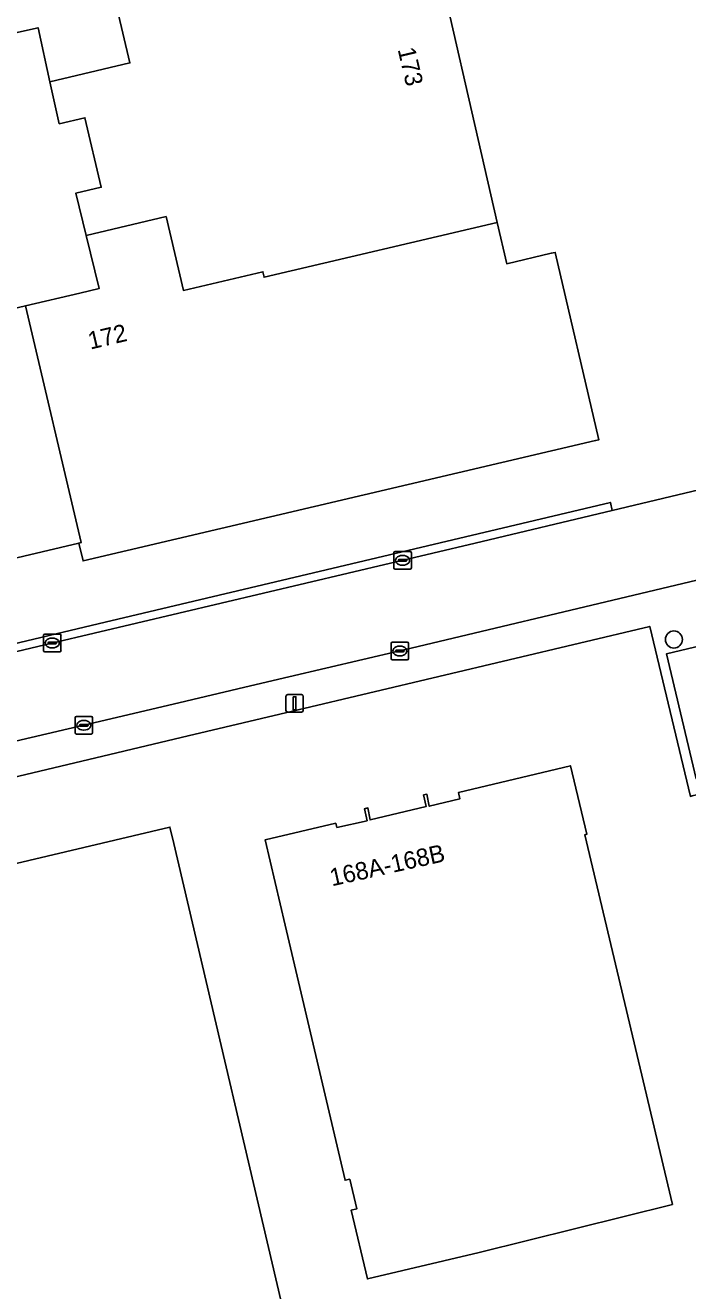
# Model space of a CAD drawing. Extents: x 158031 to 159244, y 380104 to 381214.
# Drawn here: x 158858.5 to 158896.3, y 381085.9 to 381158.2 of the extents above; entities that cross this region are included whole.
import ezdxf

# ---------------------------------------------------------------- set-up
doc = ezdxf.new("R2010")
doc.units = 0
for name, color, linetype in [('IMGEO_Boom', 7, 'Continuous'), ('IMGEO_Erf', 7, 'Continuous'), ('IMGEO_Kolk', 7, 'Continuous'), ('IMGEO_Lichtmast', 7, 'Continuous'), ('IMGEO_Pand', 7, 'Continuous'), ('IMGEO_Pand_nummerreeks', 7, 'Continuous'), ('IMGEO_Parkeervlak_open', 7, 'Continuous'), ('IMGEO_Rijbaan_lokaal_open', 7, 'Continuous'), ('IMGEO_Voetpad_open', 7, 'Continuous')]:
    doc.layers.add(name, color=color, linetype=linetype)

msp = doc.modelspace()

# ---------------------------------------------------------------- linework, layer by layer
at = {"layer": 'IMGEO_Boom'}
msp.add_circle((158895.541, 381123.14), 0.489, dxfattribs=at)
at = {"layer": 'IMGEO_Erf'}
for points in [[(158851.85, 381171.857), (158864.976, 381174.949), (158867.474, 381164.723), (158872.568, 381165.923), (158873.229, 381163.119), (158881.3, 381165.035), (158885.442, 381146.976), (158885.985, 381144.611), (158888.529, 381145.205), (158888.76, 381145.259), (158891.259, 381134.554), (158891.063, 381134.507), (158861.775, 381127.63), (158861.536, 381128.647), (158853.14, 381126.67)], [(158845.605, 381139.165), (158858.483, 381142.199), (158861.6, 381142.933), (158862.692, 381143.19), (158861.95, 381146.224), (158861.36, 381148.639), (158862.818, 381148.982), (158861.883, 381152.952), (158860.419, 381152.607), (158859.886, 381155.012), (158859.203, 381158.093), (158855.063, 381157.17)], [(158838.311, 381118.253), (158863.04, 381124.122), (158891.91, 381130.973), (158892.02, 381130.51), (158897.848, 381131.907), (158897.738, 381132.378), (158899.013, 381132.634), (158898.844, 381133.354), (158899.012, 381133.416), (158898.271, 381136.258), (158897.555, 381139.26), (158901.475, 381140.195), (158902.53, 381140.445), (158904.063, 381140.822), (158904.209, 381140.882), (158904.102, 381141.369), (158907.976, 381142.281), (158908.321, 381142.357), (158908.423, 381142.158), (158909.001, 381139.822), (158909.753, 381140.014), (158932.046, 381145.266), (158933.619, 381145.63)], [(158935.076, 381123.331), (158917.576, 381119.084), (158917.672, 381118.676), (158917.126, 381118.535), (158917.029, 381118.946), (158912.873, 381117.9), (158912.826, 381118.066), (158909.83, 381117.305), (158896.589, 381114.197), (158896.486, 381114.173), (158894.157, 381123.882), (158874.061, 381119.125), (158867.783, 381117.637), (158831.385, 381108.974), (158807.287, 381103.239), (158793.199, 381099.919), (158788.674, 381098.853), (158775.793, 381095.818)]]:
    msp.add_lwpolyline(points, dxfattribs=at)
for points in [[(158895.457, 381090.858), (158884.404, 381088.116), (158878.026, 381086.601), (158877.096, 381090.523), (158877.415, 381090.598), (158877.014, 381092.301), (158876.751, 381092.239), (158873.324, 381106.822), (158872.18, 381111.689), (158876.215, 381112.637), (158876.287, 381112.403), (158878.01, 381112.786), (158877.868, 381113.468), (158878.058, 381113.512), (158878.178, 381112.826), (158881.388, 381113.601), (158881.241, 381114.258), (158881.427, 381114.299), (158881.557, 381113.614), (158883.308, 381114.043), (158883.229, 381114.388), (158889.628, 381115.921), (158890.572, 381112.02), (158890.46, 381111.985)], [(158873.657, 381082.952), (158835.674, 381074.006), (158831.283, 381092.737), (158831.15, 381093.306), (158830.926, 381093.253), (158828.516, 381103.385), (158866.74, 381112.42), (158866.959, 381111.485)]]:
    msp.add_lwpolyline(points, close=True, dxfattribs=at)
at = {"layer": 'IMGEO_Kolk'}
for p, q in [((158879.538, 381127.237), (158879.538, 381128.089)), ((158879.613, 381128.163), (158880.465, 381128.163)), ((158880.026, 381127.943), (158880.051, 381127.943)), ((158880.539, 381128.089), (158880.539, 381127.237)), ((158879.797, 381127.657), (158879.797, 381127.669)), ((158880.235, 381127.62), (158879.837, 381127.62)), ((158879.84, 381127.706), (158880.238, 381127.706)), ((158880.049, 381127.383), (158880.024, 381127.383)), ((158880.281, 381127.669), (158880.281, 381127.657)), ((158880.465, 381127.163), (158879.613, 381127.163)), ((158859.515, 381122.513), (158859.515, 381123.365)), ((158859.59, 381123.439), (158860.442, 381123.439)), ((158859.774, 381122.933), (158859.774, 381122.945)), ((158860.212, 381122.896), (158859.814, 381122.896)), ((158859.817, 381122.982), (158860.215, 381122.982)), ((158860.003, 381123.219), (158860.028, 381123.219)), ((158860.258, 381122.945), (158860.258, 381122.933)), ((158860.516, 381123.365), (158860.516, 381122.513)), ((158879.378, 381122.056), (158879.378, 381122.908)), ((158879.453, 381122.982), (158880.305, 381122.982)), ((158880.379, 381122.908), (158880.379, 381122.056)), ((158860.442, 381122.439), (158859.59, 381122.439)), ((158860.026, 381122.659), (158860.001, 381122.659)), ((158879.637, 381122.476), (158879.637, 381122.488)), ((158880.075, 381122.439), (158879.677, 381122.439)), ((158879.68, 381122.525), (158880.078, 381122.525)), ((158879.889, 381122.202), (158879.864, 381122.202)), ((158879.866, 381122.762), (158879.891, 381122.762)), ((158880.121, 381122.488), (158880.121, 381122.476)), ((158880.305, 381121.982), (158879.453, 381121.982)), ((158861.319, 381117.812), (158861.319, 381118.664)), ((158861.394, 381118.738), (158862.246, 381118.738)), ((158862.32, 381118.664), (158862.32, 381117.812)), ((158861.578, 381118.232), (158861.578, 381118.244)), ((158862.016, 381118.195), (158861.618, 381118.195)), ((158861.621, 381118.281), (158862.019, 381118.281)), ((158861.83, 381117.958), (158861.805, 381117.958)), ((158861.807, 381118.518), (158861.832, 381118.518)), ((158862.062, 381118.244), (158862.062, 381118.232)), ((158862.246, 381117.738), (158861.394, 381117.738))]:
    msp.add_line(p, q, dxfattribs=at)
for points in [[(158879.538, 381127.237), (158879.538, 381128.089)], [(158879.613, 381128.163), (158880.465, 381128.163)], [(158880.539, 381128.089), (158880.539, 381127.237)], [(158880.465, 381127.163), (158879.613, 381127.163)], [(158859.515, 381122.513), (158859.515, 381123.365)], [(158859.59, 381123.439), (158860.442, 381123.439)], [(158860.516, 381123.365), (158860.516, 381122.513)], [(158879.378, 381122.056), (158879.378, 381122.908)], [(158879.453, 381122.982), (158880.305, 381122.982)], [(158880.379, 381122.908), (158880.379, 381122.056)], [(158860.442, 381122.439), (158859.59, 381122.439)], [(158880.305, 381121.982), (158879.453, 381121.982)], [(158861.319, 381117.812), (158861.319, 381118.664)], [(158861.394, 381118.738), (158862.246, 381118.738)], [(158862.32, 381118.664), (158862.32, 381117.812)], [(158862.246, 381117.738), (158861.394, 381117.738)]]:
    msp.add_lwpolyline(points, dxfattribs=at)
for centre, radius, start, end in [((158879.615, 381128.087), 0.0765, 91.55205, 178.44795), ((158879.615, 381128.087), 0.0765, 91.55205, 178.44795), ((158880.463, 381128.087), 0.0765, 1.55205, 88.44795), ((158880.463, 381128.087), 0.0765, 1.55205, 88.44795), ((158879.615, 381127.239), 0.0765, 181.55205, 268.44795), ((158879.615, 381127.239), 0.0765, 181.55205, 268.44795), ((158879.837, 381127.666), 0.0403, 85.87752, 175.75265), ((158879.834, 381127.656), 0.0366, 178.93798, 274.71019), ((158880.238, 381127.663), 0.043, 264.86636, 352.45326), ((158880.242, 381127.668), 0.0386, 1.73085, 96.63898), ((158880.463, 381127.239), 0.0765, 271.55205, 358.44795), ((158880.463, 381127.239), 0.0765, 271.55205, 358.44795), ((158859.592, 381123.363), 0.0765, 91.55205, 178.44795), ((158859.592, 381123.363), 0.0765, 91.55205, 178.44795), ((158859.814, 381122.942), 0.0403, 85.87752, 175.75265), ((158859.811, 381122.932), 0.0366, 178.93798, 274.71019), ((158860.215, 381122.939), 0.043, 264.86636, 352.45326), ((158860.219, 381122.944), 0.0386, 1.73085, 96.63898), ((158860.44, 381123.363), 0.0765, 1.55205, 88.44795), ((158860.44, 381123.363), 0.0765, 1.55205, 88.44795), ((158879.455, 381122.906), 0.0765, 91.55205, 178.44795), ((158879.455, 381122.906), 0.0765, 91.55205, 178.44795), ((158880.303, 381122.906), 0.0765, 1.55205, 88.44795), ((158880.303, 381122.906), 0.0765, 1.55205, 88.44795), ((158859.592, 381122.515), 0.0765, 181.55205, 268.44795), ((158859.592, 381122.515), 0.0765, 181.55205, 268.44795), ((158860.44, 381122.515), 0.0765, 271.55205, 358.44795), ((158860.44, 381122.515), 0.0765, 271.55205, 358.44795), ((158879.677, 381122.485), 0.0403, 85.87752, 175.75265), ((158879.674, 381122.475), 0.0366, 178.93798, 274.71019), ((158880.078, 381122.482), 0.043, 264.86636, 352.45326), ((158880.082, 381122.487), 0.0386, 1.73085, 96.63898), ((158879.455, 381122.058), 0.0765, 181.55205, 268.44795), ((158879.455, 381122.058), 0.0765, 181.55205, 268.44795), ((158880.303, 381122.058), 0.0765, 271.55205, 358.44795), ((158880.303, 381122.058), 0.0765, 271.55205, 358.44795), ((158861.396, 381118.662), 0.0765, 91.55205, 178.44795), ((158861.396, 381118.662), 0.0765, 91.55205, 178.44795), ((158862.244, 381118.662), 0.0765, 1.55205, 88.44795), ((158862.244, 381118.662), 0.0765, 1.55205, 88.44795), ((158861.396, 381117.814), 0.0765, 181.55205, 268.44795), ((158861.396, 381117.814), 0.0765, 181.55205, 268.44795), ((158861.618, 381118.241), 0.0403, 85.87752, 175.75265), ((158861.615, 381118.231), 0.0366, 178.93798, 274.71019), ((158862.019, 381118.238), 0.043, 264.86636, 352.45326), ((158862.023, 381118.243), 0.0386, 1.73085, 96.63898), ((158862.244, 381117.814), 0.0765, 271.55205, 358.44795), ((158862.244, 381117.814), 0.0765, 271.55205, 358.44795)]:
    msp.add_arc(centre, radius, start, end, dxfattribs=at)
for centre, major_axis, ratio, start_param, end_param in [((158880.025, 381127.663), (-0.387, 0.002), 0.722429, 4.712389, 7.853982), ((158880.05, 381127.663), (-0.39, 0.002), 0.717154, 1.570796, 4.712389), ((158860.002, 381122.939), (-0.387, 0.002), 0.722429, 4.712389, 7.853982), ((158860.027, 381122.939), (-0.39, 0.002), 0.717154, 1.570796, 4.712389), ((158879.865, 381122.482), (-0.387, 0.002), 0.722429, 4.712389, 7.853982), ((158879.89, 381122.482), (-0.39, 0.002), 0.717154, 1.570796, 4.712389), ((158861.806, 381118.238), (-0.387, 0.002), 0.722429, 4.712389, 7.853982), ((158861.831, 381118.238), (-0.39, 0.002), 0.717154, 1.570796, 4.712389)]:
    msp.add_ellipse(centre, major_axis=major_axis, ratio=ratio, start_param=start_param, end_param=end_param, dxfattribs=at)
at = {"layer": 'IMGEO_Lichtmast'}
for p, q in [((158873.473, 381119.991), (158874.263, 381119.991)), ((158874.263, 381119.991), (158873.473, 381119.991)), ((158873.373, 381119.091), (158873.373, 381119.891)), ((158873.373, 381119.891), (158873.373, 381119.091)), ((158874.363, 381119.891), (158874.363, 381119.091)), ((158874.363, 381119.091), (158874.363, 381119.891)), ((158874.263, 381118.991), (158873.473, 381118.991)), ((158873.473, 381118.991), (158874.263, 381118.991))]:
    msp.add_line(p, q, dxfattribs=at)
msp.add_lwpolyline([(158873.793, 381119.866), (158873.943, 381119.866), (158873.943, 381119.116), (158873.793, 381119.116), (158873.793, 381119.866)], dxfattribs=at)
for centre, start, end in [((158873.473, 381119.891), 90, 180), ((158873.473, 381119.891), 90, 180), ((158874.263, 381119.891), 0, 90), ((158874.263, 381119.891), 360, 90), ((158873.473, 381119.091), 180, 270), ((158873.473, 381119.091), 180, 270), ((158874.263, 381119.091), 270, 0), ((158874.263, 381119.091), 270, 0)]:
    msp.add_arc(centre, 0.1, start, end, dxfattribs=at)
at = {"layer": 'IMGEO_Pand'}
for points in [[(158859.886, 381155.012), (158864.455, 381156.087), (158863.405, 381160.549), (158863.6, 381160.595), (158863.54, 381160.853), (158862.883, 381163.641), (158867.474, 381164.723), (158864.976, 381174.949), (158851.85, 381171.857), (158851.47, 381173.473), (158851.237, 381173.418), (158855.063, 381157.17), (158859.203, 381158.093)], [(158859.886, 381155.012), (158860.419, 381152.607), (158861.883, 381152.952), (158862.818, 381148.982), (158861.36, 381148.639), (158861.95, 381146.224), (158866.523, 381147.3), (158867.515, 381143.087), (158872.051, 381144.155), (158872.125, 381143.84), (158885.442, 381146.976), (158881.3, 381165.035), (158873.229, 381163.119), (158863.54, 381160.853), (158863.6, 381160.595), (158863.405, 381160.549), (158864.455, 381156.087)], [(158885.985, 381144.611), (158885.442, 381146.976), (158872.125, 381143.84), (158872.051, 381144.155), (158867.515, 381143.087), (158866.523, 381147.3), (158861.95, 381146.224), (158862.692, 381143.19), (158861.6, 381142.933), (158858.483, 381142.199), (158861.668, 381128.678), (158861.536, 381128.647), (158861.775, 381127.63), (158891.063, 381134.507), (158891.259, 381134.554), (158888.76, 381145.259), (158888.529, 381145.205)], [(158858.483, 381142.199), (158845.605, 381139.165), (158845.485, 381139.335), (158845.376, 381139.719), (158843.345, 381139.24), (158843.474, 381138.67), (158840.091, 381137.855), (158833.676, 381136.351), (158836.656, 381123.702), (158839.267, 381124.321), (158839.723, 381122.41), (158853.38, 381125.649), (158853.14, 381126.67), (158861.536, 381128.647), (158861.668, 381128.678)], [(158878.026, 381086.601), (158884.404, 381088.116), (158895.457, 381090.858), (158890.46, 381111.985), (158890.572, 381112.02), (158889.628, 381115.921), (158883.229, 381114.388), (158883.308, 381114.043), (158881.557, 381113.614), (158881.427, 381114.299), (158881.241, 381114.258), (158881.388, 381113.601), (158878.178, 381112.826), (158878.058, 381113.512), (158877.868, 381113.468), (158878.01, 381112.786), (158876.287, 381112.403), (158876.215, 381112.637), (158872.18, 381111.689), (158873.324, 381106.822), (158876.751, 381092.239), (158877.014, 381092.301), (158877.415, 381090.598), (158877.096, 381090.523)], [(158831.283, 381092.737), (158835.674, 381074.006), (158873.657, 381082.952), (158866.959, 381111.485), (158866.74, 381112.42), (158828.516, 381103.385), (158830.926, 381093.253), (158831.15, 381093.306)]]:
    msp.add_lwpolyline(points, close=True, dxfattribs=at)
at = {"layer": 'IMGEO_Parkeervlak_open'}
msp.add_lwpolyline([(158899.351, 381123.319), (158899.186, 381123.293), (158895.12, 381122.32), (158896.82, 381115.177), (158901.144, 381116.203)], close=True, dxfattribs=at)
at = {"layer": 'IMGEO_Rijbaan_lokaal_open'}
for points in [[(158894.045, 381125.862), (158898.457, 381126.903), (158898.688, 381126.943), (158905.731, 381128.613), (158906.931, 381128.883), (158907.953, 381128.325), (158915.915, 381130.226), (158918.261, 381130.766), (158927.039, 381132.858), (158931.236, 381133.851), (158936.428, 381135.068), (158943.485, 381136.729), (158943.428, 381136.97), (158942.188, 381142.094), (158939.711, 381152.584), (158939.55, 381153.245), (158936.88, 381152.611), (158936.801, 381152.891), (158932.137, 381151.852), (158933.619, 381145.63), (158934.445, 381142.144), (158934.568, 381141.592)], [(158903.266, 381133.182), (158900.087, 381132.44), (158897.848, 381131.907), (158892.02, 381130.51), (158884.188, 381128.644), (158859.994, 381122.933), (158842.874, 381118.862), (158840.713, 381118.376)], [(158843.751, 381114.022), (158861.82, 381118.239), (158866.932, 381119.445), (158871.343, 381120.485), (158873.528, 381121), (158879.879, 381122.483), (158880.12, 381122.55), (158894.045, 381125.862)]]:
    msp.add_lwpolyline(points, dxfattribs=at)
at = {"layer": 'IMGEO_Voetpad_open'}
for points in [[(158840.713, 381118.376), (158842.874, 381118.862), (158859.994, 381122.933), (158884.188, 381128.644), (158892.02, 381130.51), (158891.91, 381130.973), (158863.04, 381124.122), (158838.311, 381118.253)], [(158898.457, 381126.903), (158894.045, 381125.862), (158880.12, 381122.55), (158879.879, 381122.483), (158873.528, 381121), (158871.343, 381120.485), (158866.932, 381119.445), (158861.82, 381118.239), (158843.751, 381114.022)], [(158830.716, 381111.982), (158831.385, 381108.974), (158867.783, 381117.637), (158874.061, 381119.125), (158894.157, 381123.882), (158896.486, 381114.173), (158896.589, 381114.197), (158909.83, 381117.305), (158912.826, 381118.066), (158912.873, 381117.9), (158917.029, 381118.946), (158917.126, 381118.535), (158917.672, 381118.676), (158917.576, 381119.084), (158935.076, 381123.331)]]:
    msp.add_lwpolyline(points, dxfattribs=at)
msp.add_lwpolyline([(158911.231, 381118.595), (158907.031, 381117.599), (158901.144, 381116.203), (158896.82, 381115.177), (158895.12, 381122.32), (158899.186, 381123.293), (158899.351, 381123.319), (158905.289, 381124.734), (158905.482, 381124.796), (158909.543, 381125.761)], close=True, dxfattribs=at)

# ---------------------------------------------------------------- texts
at = {"layer": 'IMGEO_Pand_nummerreeks'}
for s, rotation, p in [('173', 283.16338, (158879.752, 381156.857)), ('172', 13.24887, (158862.19, 381139.703)), ('168A-168B', 12.50039, (158875.997, 381109.034))]:
    msp.add_text(s, height=1, rotation=rotation, dxfattribs=at).set_placement(p)

doc.saveas('drawing.dxf')
